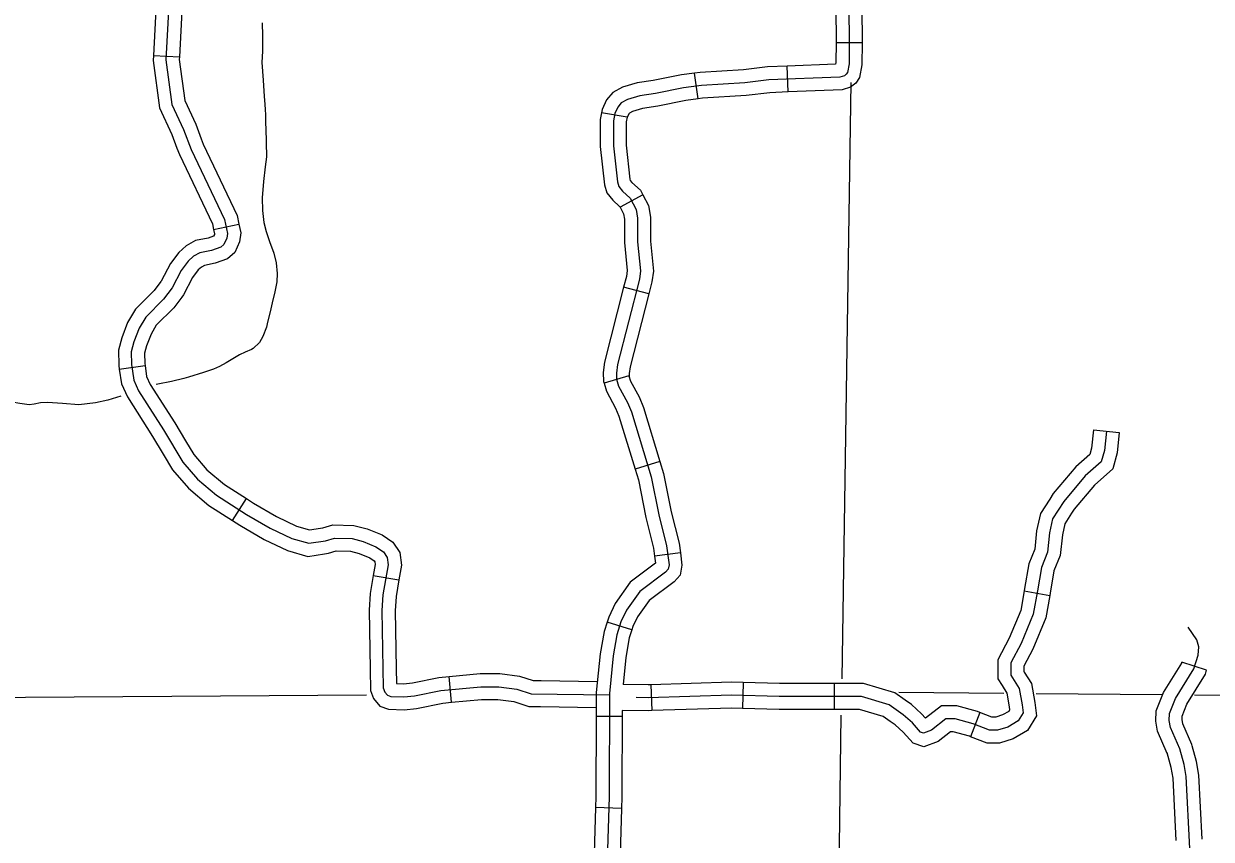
# Model space of a CAD drawing. Extents: x 1373862 to 1376999, y 1168398 to 1170455.
# Drawn here: x 1375669.4 to 1375806.5, y 1168671.7 to 1168765.8 of the extents above; entities that cross this region are included whole.
import ezdxf

# ---------------------------------------------------------------- set-up
doc = ezdxf.new("R2010")
doc.units = 0
for name, color, linetype in [('Level 32', 7, 'Continuous'), ('Level 35', 7, 'Continuous'), ('Level 45', 7, 'Continuous'), ('Level 5', 7, 'Continuous')]:
    doc.layers.add(name, color=color, linetype=linetype)

msp = doc.modelspace()

# ---------------------------------------------------------------- linework, layer by layer
at = {"layer": 'Level 32'}
for p, q in [((1375766.14, 1168763.62), (1375763.14, 1168763.64)), ((1375757.6, 1168757.96), (1375757.49, 1168760.96)), ((1375747.22, 1168757.16), (1375746.82, 1168760.14)), ((1375739.02, 1168755.04), (1375736.07, 1168755.55)), ((1375740.86, 1168746.07), (1375738.21, 1168744.67)), ((1375741.53, 1168734.67), (1375738.62, 1168735.41)), ((1375739.24, 1168725.18), (1375736.36, 1168724.32)), ((1375742.82, 1168715.29), (1375739.95, 1168714.42)), ((1375745.17, 1168704.76), (1375742.2, 1168704.37)), ((1375739.57, 1168695.84), (1375736.72, 1168696.75)), ((1375741.78, 1168689.52), (1375741.87, 1168686.52)), ((1375752.42, 1168689.77), (1375752.35, 1168686.77)), ((1375762.94, 1168689.67), (1375762.94, 1168686.67)), ((1375738.44, 1168685.84), (1375735.44, 1168685.85)), ((1375738.38, 1168675.24), (1375735.38, 1168675.33))]:
    msp.add_line(p, q, dxfattribs=at)
for points in [[(1375763.03, 1168774.25), (1375762.99, 1168773.13), (1375763.15, 1168764.63), (1375763.14, 1168763.64)], [(1375764.51, 1168773.11), (1375764.67, 1168764.64), (1375764.65, 1168761.22), (1375764.47, 1168760.2), (1375764.33, 1168760), (1375764.12, 1168759.83), (1375763.58, 1168759.66), (1375755.38, 1168759.35), (1375752.61, 1168759), (1375747.6, 1168758.7), (1375745.55, 1168758.43), (1375742.31, 1168757.77), (1375740.5, 1168757.5), (1375739.07, 1168757.08), (1375738.34, 1168756.69), (1375737.95, 1168756.22), (1375737.61, 1168755.48), (1375737.46, 1168754.63), (1375737.45, 1168751.76), (1375737.9, 1168747.57), (1375738.07, 1168747.05), (1375738.49, 1168746.5), (1375739.38, 1168745.71), (1375740.08, 1168744.38), (1375740.24, 1168743.39), (1375740.24, 1168740.67), (1375740.58, 1168737.32), (1375740.44, 1168736.34), (1375737.91, 1168726.48), (1375737.79, 1168725.5), (1375737.82, 1168724.78), (1375738.05, 1168724), (1375739.08, 1168722.12), (1375739.53, 1168721.03), (1375741.81, 1168713.53), (1375742.68, 1168709.15), (1375743.58, 1168705.57), (1375743.87, 1168703.35), (1375743.78, 1168702.85), (1375743.47, 1168702.51), (1375740.5, 1168700.28), (1375738.96, 1168698.12), (1375738.32, 1168696.77), (1375737.85, 1168695.28), (1375737.41, 1168692.86), (1375736.98, 1168688.52), (1375736.95, 1168676.56), (1375736.31, 1168655.86)], [(1375766.03, 1168774.12), (1375765.99, 1168773.09), (1375766.15, 1168764.65), (1375766.14, 1168763.62)], [(1375763.14, 1168763.64), (1375763.12, 1168761.36), (1375763.09, 1168761.17), (1375757.49, 1168760.96)], [(1375766.14, 1168763.62), (1375766.12, 1168761.08), (1375765.86, 1168759.63), (1375765.42, 1168758.97), (1375764.8, 1168758.5), (1375763.84, 1168758.2), (1375757.6, 1168757.96)], [(1375757.49, 1168760.96), (1375755.25, 1168760.87), (1375752.47, 1168760.52), (1375747.45, 1168760.22), (1375746.82, 1168760.14)], [(1375746.82, 1168760.14), (1375745.3, 1168759.93), (1375742.05, 1168759.28), (1375740.17, 1168759), (1375738.49, 1168758.5), (1375737.36, 1168757.9), (1375736.65, 1168757.05), (1375736.14, 1168755.94), (1375736.07, 1168755.55)], [(1375757.6, 1168757.96), (1375755.5, 1168757.88), (1375752.75, 1168757.54), (1375747.74, 1168757.23), (1375747.22, 1168757.16)], [(1375747.22, 1168757.16), (1375745.79, 1168756.97), (1375742.56, 1168756.32), (1375740.82, 1168756.06), (1375739.64, 1168755.71), (1375739.29, 1168755.52), (1375739.21, 1168755.43), (1375739.02, 1168755.03)], [(1375736.07, 1168755.55), (1375735.93, 1168754.77), (1375735.92, 1168751.68), (1375736.4, 1168747.25), (1375736.69, 1168746.32), (1375737.37, 1168745.45), (1375738.16, 1168744.75), (1375738.21, 1168744.67)], [(1375739.02, 1168755.04), (1375738.93, 1168754.51), (1375738.92, 1168751.83), (1375739.34, 1168747.88), (1375739.39, 1168747.75), (1375739.57, 1168747.51), (1375740.56, 1168746.64), (1375740.86, 1168746.07)], [(1375740.86, 1168746.07), (1375741.5, 1168744.85), (1375741.71, 1168743.5), (1375741.72, 1168740.74), (1375742.06, 1168737.28), (1375741.88, 1168736.05), (1375741.53, 1168734.67)], [(1375738.21, 1168744.67), (1375738.61, 1168743.9), (1375738.71, 1168743.27), (1375738.72, 1168740.59), (1375739.04, 1168737.35), (1375738.94, 1168736.64), (1375738.62, 1168735.41)], [(1375738.62, 1168735.41), (1375736.41, 1168726.77), (1375736.25, 1168725.56), (1375736.3, 1168724.52), (1375736.36, 1168724.32)], [(1375741.53, 1168734.67), (1375739.36, 1168726.21), (1375739.26, 1168725.44), (1375739.28, 1168725.03)], [(1375739.24, 1168725.18), (1375739.42, 1168724.57), (1375740.41, 1168722.76), (1375740.92, 1168721.53), (1375742.82, 1168715.29)], [(1375736.36, 1168724.32), (1375736.63, 1168723.41), (1375737.7, 1168721.46), (1375738.09, 1168720.51), (1375739.95, 1168714.42)], [(1375742.82, 1168715.29), (1375743.24, 1168713.89), (1375744.12, 1168709.47), (1375745.03, 1168705.85), (1375745.17, 1168704.76)], [(1375739.95, 1168714.42), (1375740.33, 1168713.16), (1375741.19, 1168708.82), (1375742.07, 1168705.28), (1375742.2, 1168704.37)], [(1375742.2, 1168704.37), (1375742.31, 1168703.55), (1375739.39, 1168701.36), (1375737.63, 1168698.89), (1375736.9, 1168697.33), (1375736.72, 1168696.75)], [(1375745.17, 1168704.76), (1375745.36, 1168703.32), (1375745.16, 1168702.18), (1375744.46, 1168701.41), (1375741.56, 1168699.24), (1375740.24, 1168697.37), (1375739.7, 1168696.23), (1375739.57, 1168695.84)], [(1375736.72, 1168696.75), (1375736.36, 1168695.65), (1375735.9, 1168693.07), (1375735.45, 1168688.6), (1375735.44, 1168685.85)], [(1375739.57, 1168695.84), (1375739.28, 1168694.92), (1375738.87, 1168692.65), (1375738.56, 1168689.55)], [(1375741.78, 1168689.52), (1375741.45, 1168689.51), (1375738.56, 1168689.55)], [(1375752.42, 1168689.77), (1375751.09, 1168689.8), (1375741.78, 1168689.52)], [(1375762.94, 1168689.67), (1375756.61, 1168689.67), (1375752.42, 1168689.77)], [(1375762.94, 1168688.17), (1375756.59, 1168688.17), (1375751.09, 1168688.3), (1375741.46, 1168688.01), (1375740.09, 1168688.03)], [(1375738.44, 1168686.55), (1375738.42, 1168676.53), (1375738.38, 1168675.24)], [(1375741.87, 1168686.52), (1375741.47, 1168686.51), (1375738.44, 1168686.55)], [(1375752.35, 1168686.77), (1375751.1, 1168686.8), (1375741.87, 1168686.52)], [(1375762.94, 1168686.67), (1375756.57, 1168686.67), (1375752.35, 1168686.77)], [(1375735.44, 1168685.85), (1375735.42, 1168676.58), (1375735.38, 1168675.33)], [(1375735.38, 1168675.33), (1375735.06, 1168664.77)], [(1375738.38, 1168675.24), (1375738.06, 1168664.68)]]:
    msp.add_lwpolyline(points, dxfattribs=at)
at = {"layer": 'Level 35'}
for points in [[(1375696.91, 1168765.93), (1375696.95, 1168764.43), (1375696.94, 1168762.69), (1375696.88, 1168761.35), (1375697.03, 1168759.33), (1375697.13, 1168757.45), (1375697.19, 1168756.57), (1375697.26, 1168755.91), (1375697.3, 1168755.35), (1375697.3, 1168754.27), (1375697.32, 1168753.79), (1375697.39, 1168750.48), (1375697.26, 1168749.32), (1375697.04, 1168747.62), (1375696.9, 1168745.74), (1375696.93, 1168744.26), (1375697.11, 1168742.9), (1375697.38, 1168741.84), (1375697.76, 1168740.7), (1375698.23, 1168739.36), (1375698.53, 1168738.24), (1375698.63, 1168737.02), (1375698.58, 1168736.04), (1375698.38, 1168734.9), (1375698.04, 1168733.6), (1375697.82, 1168732.59), (1375697.51, 1168731.37), (1375697.39, 1168730.79), (1375696.97, 1168729.71), (1375696.59, 1168729.03), (1375695.87, 1168728.35), (1375695.65, 1168728.23), (1375694.93, 1168727.9), (1375694.27, 1168727.62), (1375692.74, 1168726.7), (1375691.98, 1168726.27), (1375691.28, 1168725.97), (1375690.12, 1168725.55), (1375688.39, 1168725.02), (1375687.85, 1168724.86), (1375686.43, 1168724.54), (1375684.86, 1168724.23), (1375684.65, 1168724.18)], [(1375680.57, 1168722.85), (1375679.07, 1168722.37), (1375677.67, 1168722.07), (1375675.74, 1168721.82), (1375673.85, 1168722), (1375672.13, 1168722.09), (1375671.32, 1168722.05), (1375670.58, 1168721.91), (1375670.02, 1168721.84), (1375668.92, 1168722), (1375668.05, 1168722.14), (1375666.99, 1168722.31), (1375665.9, 1168722.25), (1375664.56, 1168721.83), (1375663.7, 1168721.22), (1375662.5, 1168720.18), (1375661.46, 1168719.1), (1375660.68, 1168718.11), (1375659.26, 1168716.41), (1375658.22, 1168715.42), (1375657.2, 1168714.06), (1375656.78, 1168713.66), (1375656.22, 1168713.18)]]:
    msp.add_lwpolyline(points, dxfattribs=at)
at = {"layer": 'Level 45'}
for p, q in [((1375684.35, 1168762.18), (1375687.34, 1168762.02)), ((1375691.29, 1168742.08), (1375694.22, 1168742.68)), ((1375680.41, 1168725.94), (1375683.38, 1168726.38)), ((1375792.86, 1168718.94), (1375795.84, 1168718.63)), ((1375693.48, 1168708.47), (1375695.09, 1168711)), ((1375709.72, 1168702.13), (1375712.68, 1168701.61)), ((1375784.85, 1168700.34), (1375787.81, 1168699.82)), ((1375805.92, 1168691.18), (1375803.07, 1168692.11)), ((1375718.76, 1168687.49), (1375718.48, 1168690.47)), ((1375779.74, 1168686.31), (1375778.68, 1168683.5))]:
    msp.add_line(p, q, dxfattribs=at)
for points in [[(1375686.4, 1168773), (1375685.79, 1168761.66), (1375686.47, 1168756.53), (1375687.82, 1168753.64), (1375688.69, 1168751.33), (1375692.55, 1168743.22), (1375692.88, 1168741.63), (1375692.81, 1168741.09), (1375692.48, 1168740.34), (1375692.13, 1168740.04), (1375691.06, 1168739.66), (1375689.71, 1168739.4), (1375688.98, 1168739), (1375688.37, 1168738.43), (1375687.55, 1168737.36), (1375686.51, 1168735.35), (1375685.53, 1168734.05), (1375683.46, 1168731.96), (1375682.7, 1168730.69), (1375682.09, 1168729.12), (1375681.79, 1168727.97), (1375681.81, 1168726.49), (1375682.08, 1168724.68), (1375682.64, 1168723.47), (1375685.51, 1168718.96), (1375687.76, 1168715.2), (1375689.45, 1168713.25), (1375691.63, 1168711.41), (1375695.09, 1168709.19), (1375697.83, 1168707.59), (1375700.34, 1168706.39), (1375702.28, 1168705.85), (1375704.23, 1168706.14), (1375705.24, 1168706.43), (1375707.28, 1168706.39), (1375708.54, 1168706.07), (1375710.04, 1168705.45), (1375710.89, 1168704.87), (1375711.34, 1168704.22), (1375711.43, 1168703.36), (1375710.83, 1168699.89), (1375710.72, 1168698.09), (1375710.87, 1168689.14), (1375711.06, 1168688.66), (1375711.36, 1168688.29), (1375711.74, 1168688.15), (1375713.26, 1168688.1), (1375714.47, 1168688.22), (1375717.53, 1168688.85), (1375722.15, 1168689.29), (1375724.22, 1168689.28), (1375726.28, 1168689.01), (1375727.94, 1168688.48), (1375736.98, 1168688.34)], [(1375684.91, 1168772.72), (1375684.35, 1168762.18)], [(1375687.91, 1168772.56), (1375687.34, 1168762.02)], [(1375684.35, 1168762.18), (1375684.31, 1168761.6), (1375685.05, 1168756.12), (1375686.46, 1168753.06), (1375687.06, 1168751.47)], [(1375687.34, 1168762.02), (1375687.32, 1168761.72), (1375687.96, 1168756.96), (1375689.23, 1168754.23), (1375689.87, 1168752.54)], [(1375689.87, 1168752.54), (1375690.1, 1168751.93), (1375694.01, 1168743.71), (1375694.22, 1168742.68)], [(1375687.06, 1168751.47), (1375687.34, 1168750.75), (1375691.15, 1168742.75), (1375691.29, 1168742.08)], [(1375691.29, 1168742.08), (1375691.39, 1168741.57), (1375691.38, 1168741.49), (1375691.3, 1168741.3), (1375690.67, 1168741.08), (1375689.21, 1168740.8), (1375688.11, 1168740.21), (1375687.27, 1168739.43), (1375686.3, 1168738.15), (1375685.26, 1168736.13), (1375685.22, 1168736.09)], [(1375694.22, 1168742.68), (1375694.43, 1168741.68), (1375694.3, 1168740.67), (1375693.74, 1168739.41), (1375692.91, 1168738.69), (1375691.46, 1168738.18), (1375690.23, 1168737.94), (1375689.88, 1168737.75), (1375689.51, 1168737.41), (1375688.85, 1168736.54), (1375687.81, 1168734.53), (1375687.62, 1168734.28)], [(1375685.22, 1168736.09), (1375684.42, 1168735.02), (1375682.28, 1168732.87), (1375681.37, 1168731.33), (1375680.69, 1168729.57), (1375680.31, 1168728.15), (1375680.34, 1168726.37), (1375680.41, 1168725.94)], [(1375687.62, 1168734.28), (1375686.69, 1168733.05), (1375684.67, 1168731.02), (1375684.08, 1168730.01), (1375683.54, 1168728.64), (1375683.32, 1168727.79), (1375683.34, 1168726.62), (1375683.38, 1168726.38)], [(1375683.38, 1168726.38), (1375683.56, 1168725.12), (1375683.99, 1168724.2), (1375686.81, 1168719.76), (1375688.05, 1168717.69)], [(1375680.41, 1168725.94), (1375680.66, 1168724.26), (1375681.35, 1168722.76), (1375684.25, 1168718.19), (1375685.48, 1168716.15)], [(1375794.35, 1168718.78), (1375794.12, 1168716.55), (1375793.76, 1168715.26), (1375791.89, 1168713.62), (1375789.43, 1168710.68), (1375788.14, 1168708.69), (1375787.78, 1168707.05), (1375787.55, 1168704.82), (1375786.85, 1168703.06), (1375786.38, 1168700.36), (1375785.91, 1168697.66), (1375784.5, 1168694.26), (1375783.33, 1168692.03), (1375783.33, 1168690.62), (1375784.27, 1168689.09), (1375784.62, 1168687.21), (1375784.74, 1168686.28), (1375784.15, 1168685.34), (1375782.98, 1168684.63), (1375781.8, 1168684.28), (1375780.87, 1168684.28), (1375778.99, 1168684.99), (1375776.88, 1168685.57), (1375775.82, 1168685.57), (1375774.18, 1168684.28), (1375773.25, 1168683.93), (1375772.89, 1168684.05), (1375771.96, 1168685.1), (1375770.9, 1168686.04), (1375769.26, 1168687.21), (1375766.09, 1168688.15), (1375762.94, 1168688.17)], [(1375792.86, 1168718.94), (1375792.64, 1168716.83), (1375792.44, 1168716.09), (1375790.81, 1168714.67), (1375788.22, 1168711.58), (1375787.81, 1168710.95)], [(1375795.84, 1168718.63), (1375795.6, 1168716.28), (1375795.09, 1168714.43), (1375792.96, 1168712.57), (1375790.64, 1168709.79), (1375790.33, 1168709.32)], [(1375688.05, 1168717.69), (1375689, 1168716.1), (1375690.52, 1168714.34), (1375692.54, 1168712.64), (1375695.09, 1168711)], [(1375685.48, 1168716.15), (1375686.56, 1168714.33), (1375688.41, 1168712.2), (1375690.75, 1168710.22), (1375693.48, 1168708.47)], [(1375695.09, 1168711), (1375695.89, 1168710.49), (1375698.55, 1168708.94), (1375700.88, 1168707.83), (1375702.38, 1168707.41), (1375703.65, 1168707.6)], [(1375787.81, 1168710.95), (1375786.73, 1168709.27), (1375786.3, 1168707.28), (1375786.08, 1168705.18), (1375785.4, 1168703.47), (1375784.9, 1168700.61), (1375784.85, 1168700.34)], [(1375693.48, 1168708.47), (1375694.33, 1168707.93), (1375697.14, 1168706.29), (1375699.82, 1168705.01), (1375702.19, 1168704.34), (1375704.1, 1168704.63)], [(1375790.33, 1168709.32), (1375789.55, 1168708.11), (1375789.27, 1168706.81), (1375789.02, 1168704.45), (1375788.3, 1168702.65), (1375787.86, 1168700.1), (1375787.81, 1168699.82)], [(1375703.65, 1168707.6), (1375703.9, 1168707.63), (1375705.04, 1168707.97), (1375707.48, 1168707.91), (1375709.02, 1168707.52), (1375710.77, 1168706.81), (1375711.99, 1168705.97), (1375712.81, 1168704.77), (1375712.97, 1168703.31), (1375712.68, 1168701.61)], [(1375704.1, 1168704.63), (1375704.55, 1168704.7), (1375705.44, 1168704.96), (1375707.08, 1168704.92), (1375708.08, 1168704.67), (1375709.34, 1168704.15), (1375709.83, 1168703.81), (1375709.91, 1168703.69), (1375709.95, 1168703.41), (1375709.72, 1168702.13)], [(1375709.72, 1168702.13), (1375709.37, 1168700.06), (1375709.25, 1168698.12), (1375709.36, 1168691.32)], [(1375712.68, 1168701.61), (1375712.35, 1168699.71), (1375712.25, 1168698.06), (1375712.36, 1168691.37)], [(1375784.85, 1168700.34), (1375784.46, 1168698.08), (1375783.14, 1168694.89), (1375781.83, 1168692.4), (1375781.83, 1168690.19), (1375782.31, 1168689.41)], [(1375787.81, 1168699.82), (1375787.36, 1168697.24), (1375785.86, 1168693.62), (1375784.83, 1168691.66), (1375784.83, 1168691.04), (1375784.87, 1168690.98)], [(1375804.42, 1168662.3), (1375803.56, 1168678.9), (1375803.32, 1168680.31), (1375802.81, 1168682.1), (1375801.74, 1168684.58), (1375801.6, 1168685.4), (1375801.63, 1168686.18), (1375802.32, 1168687.93), (1375804.43, 1168691.36), (1375804.95, 1168692.93), (1375805.01, 1168693.89), (1375804.8, 1168694.71), (1375803.78, 1168696.17)], [(1375801.37, 1168681.59), (1375800.26, 1168684.15), (1375800.07, 1168685.3), (1375800.11, 1168686.49), (1375800.95, 1168688.62), (1375803.04, 1168692.01), (1375803.07, 1168692.11)], [(1375709.36, 1168691.32), (1375709.4, 1168688.85), (1375709.77, 1168687.91), (1375710.48, 1168687.04), (1375711.47, 1168686.69), (1375713.31, 1168686.62), (1375714.7, 1168686.76), (1375717.75, 1168687.39), (1375718.76, 1168687.49)], [(1375712.36, 1168691.37), (1375712.39, 1168689.66), (1375713.21, 1168689.63), (1375714.24, 1168689.73), (1375717.31, 1168690.36), (1375718.48, 1168690.47)], [(1375718.48, 1168690.47), (1375722.08, 1168690.81), (1375724.32, 1168690.81), (1375726.61, 1168690.51), (1375728.19, 1168690.01), (1375729.09, 1168689.99)], [(1375784.87, 1168690.98), (1375785.69, 1168689.64), (1375786.1, 1168687.45), (1375786.29, 1168685.93), (1375785.23, 1168684.24), (1375783.59, 1168683.25), (1375782.03, 1168682.78), (1375780.59, 1168682.78), (1375778.68, 1168683.5)], [(1375804.24, 1168682.46), (1375804.2, 1168682.6), (1375803.16, 1168685), (1375803.08, 1168685.49), (1375803.09, 1168685.88), (1375803.64, 1168687.27), (1375805.78, 1168690.74), (1375805.92, 1168691.18)], [(1375729.09, 1168689.99), (1375735.58, 1168689.89)], [(1375771.13, 1168687.72), (1375769.93, 1168688.58), (1375766.32, 1168689.65), (1375762.95, 1168689.67)], [(1375782.31, 1168689.41), (1375782.84, 1168688.54), (1375783.14, 1168686.98), (1375783.18, 1168686.62), (1375783.07, 1168686.44), (1375782.37, 1168686.02), (1375781.58, 1168685.78), (1375781.14, 1168685.78), (1375779.74, 1168686.31)], [(1375718.76, 1168687.49), (1375722.22, 1168687.81), (1375724.12, 1168687.81), (1375725.96, 1168687.57), (1375727.7, 1168687.01), (1375729.04, 1168686.99)], [(1375729.04, 1168686.99), (1375735.45, 1168686.89)], [(1375769.38, 1168685.28), (1375768.59, 1168685.85), (1375765.87, 1168686.66), (1375762.93, 1168686.67)], [(1375779.74, 1168686.31), (1375779.46, 1168686.41), (1375777.08, 1168687.07), (1375775.31, 1168687.07), (1375773.48, 1168685.64), (1375773.02, 1168686.16), (1375771.84, 1168687.22), (1375771.13, 1168687.72)], [(1375778.68, 1168683.5), (1375778.53, 1168683.56), (1375776.68, 1168684.07), (1375776.34, 1168684.07), (1375774.93, 1168682.96), (1375773.27, 1168682.34), (1375772.04, 1168682.75), (1375770.89, 1168684.04), (1375769.96, 1168684.87), (1375769.38, 1168685.28)], [(1375805.41, 1168671.67), (1375805.03, 1168679.06), (1375804.76, 1168680.64), (1375804.24, 1168682.46)], [(1375802.41, 1168671.52), (1375802.04, 1168678.73), (1375801.83, 1168679.97), (1375801.36, 1168681.64)]]:
    msp.add_lwpolyline(points, dxfattribs=at)
at = {"layer": 'Level 5'}
for points in [[(1375764.86, 1168759.04), (1375763.81, 1168690.19)], [(1375617.83, 1168687.64), (1375658.32, 1168688.01), (1375708.96, 1168688.34)], [(1375770.41, 1168688.64), (1375782.52, 1168688.54)], [(1375786.23, 1168688.51), (1375800.8, 1168688.39)], [(1375804.54, 1168688.35), (1375870.89, 1168687.8), (1375883.72, 1168687.74)], [(1375762.47, 1168586.59), (1375763.75, 1168686.01)]]:
    msp.add_lwpolyline(points, dxfattribs=at)

doc.saveas('drawing.dxf')
